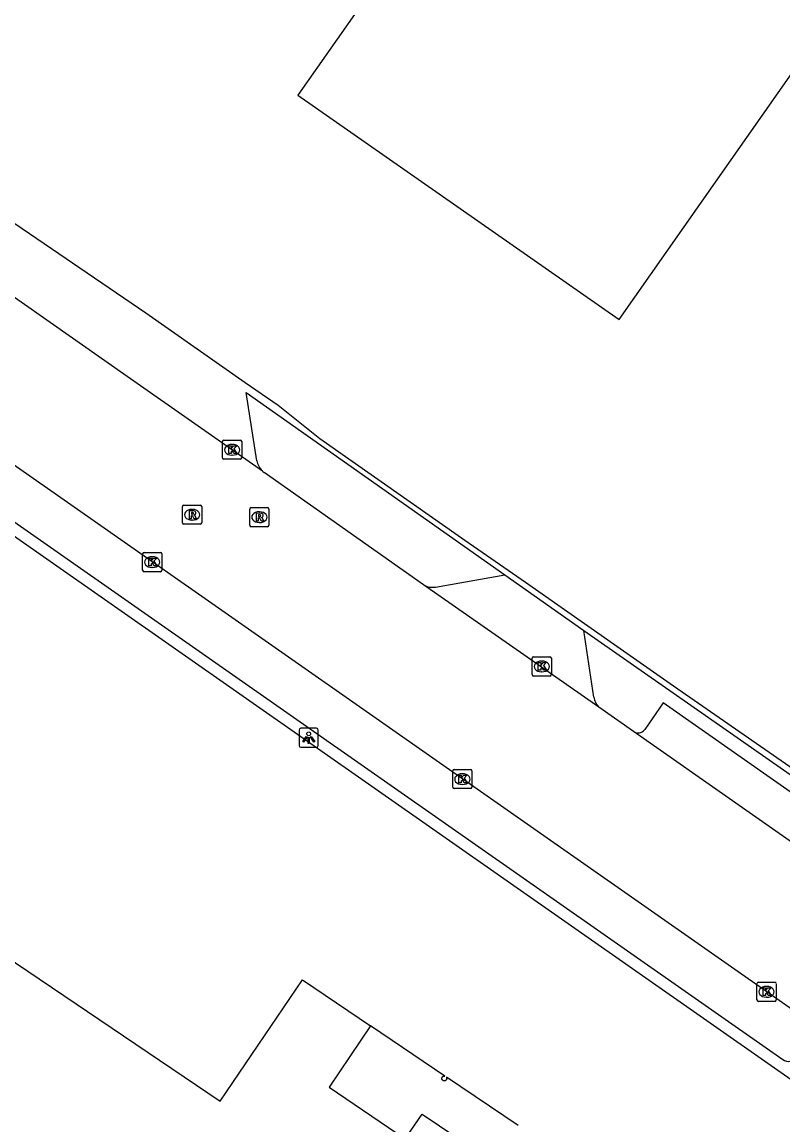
# Model space of a CAD drawing. Extents: x 155018 to 156648, y 383980 to 385733.
# Drawn here: x 155156.9 to 155196.5, y 384931.8 to 384989.3 of the extents above; entities that cross this region are included whole.
import ezdxf

# ---------------------------------------------------------------- set-up
doc = ezdxf.new("R2010")
doc.units = 0
for name, color, linetype in [('IMGEO_Kolk', 7, 'Continuous'), ('IMGEO_Lichtpunt', 7, 'Continuous'), ('IMGEO_Pand', 7, 'Continuous'), ('IMGEO_Pand_overbouw', 7, 'Continuous'), ('IMGEO_Rijbaan_lokaal_gesloten', 7, 'Continuous'), ('IMGEO_Rijbaan_lokaal_open', 7, 'Continuous'), ('IMGEO_Rioolput', 7, 'Continuous'), ('IMGEO_Voetpad_open', 7, 'Continuous')]:
    doc.layers.add(name, color=color, linetype=linetype)

msp = doc.modelspace()

# ---------------------------------------------------------------- linework, layer by layer
at = {"layer": 'IMGEO_Kolk'}
for p, q in [((155167.316, 384966.58), (155167.316, 384967.432)), ((155167.391, 384967.506), (155168.243, 384967.506)), ((155168.317, 384967.432), (155168.317, 384966.58)), ((155167.804, 384967.286), (155167.829, 384967.286)), ((155168.243, 384966.506), (155167.391, 384966.506)), ((155167.827, 384966.726), (155167.802, 384966.726)), ((155163.148, 384960.714), (155163.148, 384961.566)), ((155163.223, 384961.64), (155164.075, 384961.64)), ((155163.636, 384961.42), (155163.661, 384961.42)), ((155164.149, 384961.566), (155164.149, 384960.714)), ((155164.075, 384960.64), (155163.223, 384960.64)), ((155163.659, 384960.86), (155163.634, 384960.86)), ((155183.468, 384955.268), (155183.468, 384956.12)), ((155183.543, 384956.194), (155184.395, 384956.194)), ((155183.956, 384955.974), (155183.981, 384955.974)), ((155184.469, 384956.12), (155184.469, 384955.268)), ((155183.979, 384955.414), (155183.954, 384955.414)), ((155184.395, 384955.194), (155183.543, 384955.194)), ((155179.325, 384949.389), (155179.325, 384950.241)), ((155179.4, 384950.315), (155180.252, 384950.315)), ((155180.326, 384950.241), (155180.326, 384949.389)), ((155179.813, 384950.095), (155179.838, 384950.095)), ((155180.252, 384949.315), (155179.4, 384949.315)), ((155179.836, 384949.535), (155179.811, 384949.535)), ((155195.191, 384938.282), (155195.191, 384939.134)), ((155195.266, 384939.208), (155196.118, 384939.208)), ((155195.679, 384938.988), (155195.704, 384938.988)), ((155196.192, 384939.134), (155196.192, 384938.282)), ((155196.118, 384938.208), (155195.266, 384938.208)), ((155195.702, 384938.428), (155195.677, 384938.428))]:
    msp.add_line(p, q, dxfattribs=at)
for points in [[(155167.316, 384966.58), (155167.316, 384967.432)], [(155167.391, 384967.506), (155168.243, 384967.506)], [(155168.317, 384967.432), (155168.317, 384966.58)], [(155167.637, 384967.206), (155167.76, 384967.206), (155167.76, 384967.055), (155167.89, 384967.206), (155168.054, 384967.206), (155167.908, 384967.055), (155168.061, 384966.806), (155167.909, 384966.806), (155167.824, 384966.97), (155167.76, 384966.903), (155167.76, 384966.806), (155167.637, 384966.806), (155167.637, 384967.206)], [(155168.243, 384966.506), (155167.391, 384966.506)], [(155163.148, 384960.714), (155163.148, 384961.566)], [(155163.223, 384961.64), (155164.075, 384961.64)], [(155163.469, 384961.34), (155163.592, 384961.34), (155163.592, 384961.189), (155163.722, 384961.34), (155163.886, 384961.34), (155163.74, 384961.189), (155163.893, 384960.94), (155163.741, 384960.94), (155163.656, 384961.104), (155163.592, 384961.037), (155163.592, 384960.94), (155163.469, 384960.94), (155163.469, 384961.34)], [(155164.149, 384961.566), (155164.149, 384960.714)], [(155164.075, 384960.64), (155163.223, 384960.64)], [(155183.468, 384955.268), (155183.468, 384956.12)], [(155183.543, 384956.194), (155184.395, 384956.194)], [(155184.469, 384956.12), (155184.469, 384955.268)], [(155183.789, 384955.894), (155183.912, 384955.894), (155183.912, 384955.743), (155184.042, 384955.894), (155184.206, 384955.894), (155184.06, 384955.743), (155184.213, 384955.494), (155184.061, 384955.494), (155183.976, 384955.658), (155183.912, 384955.591), (155183.912, 384955.494), (155183.789, 384955.494), (155183.789, 384955.894)], [(155184.395, 384955.194), (155183.543, 384955.194)], [(155179.325, 384949.389), (155179.325, 384950.241)], [(155179.4, 384950.315), (155180.252, 384950.315)], [(155180.326, 384950.241), (155180.326, 384949.389)], [(155179.646, 384950.015), (155179.769, 384950.015), (155179.769, 384949.864), (155179.899, 384950.015), (155180.063, 384950.015), (155179.917, 384949.864), (155180.07, 384949.615), (155179.918, 384949.615), (155179.833, 384949.779), (155179.769, 384949.712), (155179.769, 384949.615), (155179.646, 384949.615), (155179.646, 384950.015)], [(155180.252, 384949.315), (155179.4, 384949.315)], [(155195.191, 384938.282), (155195.191, 384939.134)], [(155195.266, 384939.208), (155196.118, 384939.208)], [(155195.512, 384938.908), (155195.635, 384938.908), (155195.635, 384938.757), (155195.765, 384938.908), (155195.929, 384938.908), (155195.783, 384938.757), (155195.936, 384938.508), (155195.784, 384938.508), (155195.699, 384938.672), (155195.635, 384938.605), (155195.635, 384938.508), (155195.512, 384938.508), (155195.512, 384938.908)], [(155196.192, 384939.134), (155196.192, 384938.282)], [(155196.118, 384938.208), (155195.266, 384938.208)]]:
    msp.add_lwpolyline(points, dxfattribs=at)
for centre, start, end in [((155167.393, 384967.43), 91.55205, 178.44795), ((155167.393, 384967.43), 91.55205, 178.44795), ((155168.241, 384967.43), 1.55205, 88.44795), ((155168.241, 384967.43), 1.55205, 88.44795), ((155167.393, 384966.582), 181.55205, 268.44795), ((155167.393, 384966.582), 181.55205, 268.44795), ((155168.241, 384966.582), 271.55205, 358.44795), ((155168.241, 384966.582), 271.55205, 358.44795), ((155163.225, 384961.564), 91.55205, 178.44795), ((155163.225, 384961.564), 91.55205, 178.44795), ((155164.073, 384961.564), 1.55205, 88.44795), ((155164.073, 384961.564), 1.55205, 88.44795), ((155163.225, 384960.716), 181.55205, 268.44795), ((155163.225, 384960.716), 181.55205, 268.44795), ((155164.073, 384960.716), 271.55205, 358.44795), ((155164.073, 384960.716), 271.55205, 358.44795), ((155183.545, 384956.118), 91.55205, 178.44795), ((155183.545, 384956.118), 91.55205, 178.44795), ((155184.393, 384956.118), 1.55205, 88.44795), ((155184.393, 384956.118), 1.55205, 88.44795), ((155183.545, 384955.27), 181.55205, 268.44795), ((155183.545, 384955.27), 181.55205, 268.44795), ((155184.393, 384955.27), 271.55205, 358.44795), ((155184.393, 384955.27), 271.55205, 358.44795), ((155179.402, 384950.239), 91.55205, 178.44795), ((155179.402, 384950.239), 91.55205, 178.44795), ((155180.25, 384950.239), 1.55205, 88.44795), ((155180.25, 384950.239), 1.55205, 88.44795), ((155179.402, 384949.391), 181.55205, 268.44795), ((155179.402, 384949.391), 181.55205, 268.44795), ((155180.25, 384949.391), 271.55205, 358.44795), ((155180.25, 384949.391), 271.55205, 358.44795), ((155195.268, 384939.132), 91.55205, 178.44795), ((155195.268, 384939.132), 91.55205, 178.44795), ((155196.116, 384939.132), 1.55205, 88.44795), ((155196.116, 384939.132), 1.55205, 88.44795), ((155195.268, 384938.284), 181.55205, 268.44795), ((155195.268, 384938.284), 181.55205, 268.44795), ((155196.116, 384938.284), 271.55205, 358.44795), ((155196.116, 384938.284), 271.55205, 358.44795)]:
    msp.add_arc(centre, 0.0765, start, end, dxfattribs=at)
for centre, major_axis, ratio, start_param, end_param in [((155167.803, 384967.006), (-0.387, 0.002), 0.722429, 4.712389, 7.853982), ((155167.828, 384967.006), (-0.39, 0.002), 0.717154, 1.570796, 4.712389), ((155163.635, 384961.14), (-0.387, 0.002), 0.722429, 4.712389, 7.853982), ((155163.66, 384961.14), (-0.39, 0.002), 0.717154, 1.570796, 4.712389), ((155183.955, 384955.694), (-0.387, 0.002), 0.722429, 4.712389, 7.853982), ((155183.98, 384955.694), (-0.39, 0.002), 0.717154, 1.570796, 4.712389), ((155179.812, 384949.815), (-0.387, 0.002), 0.722429, 4.712389, 7.853982), ((155179.837, 384949.815), (-0.39, 0.002), 0.717154, 1.570796, 4.712389), ((155195.678, 384938.708), (-0.387, 0.002), 0.722429, 4.712389, 7.853982), ((155195.703, 384938.708), (-0.39, 0.002), 0.717154, 1.570796, 4.712389)]:
    msp.add_ellipse(centre, major_axis=major_axis, ratio=ratio, start_param=start_param, end_param=end_param, dxfattribs=at)
at = {"layer": 'IMGEO_Lichtpunt'}
for p, q in [((155172.214, 384952.47), (155171.406, 384952.47)), ((155172.214, 384952.47), (155171.406, 384952.47)), ((155171.312, 384952.375), (155171.312, 384951.568)), ((155171.312, 384952.375), (155171.312, 384951.568)), ((155172.308, 384951.568), (155172.308, 384952.375)), ((155172.308, 384951.568), (155172.308, 384952.375)), ((155171.406, 384951.474), (155172.214, 384951.474)), ((155171.406, 384951.474), (155172.214, 384951.474))]:
    msp.add_line(p, q, dxfattribs=at)
for points in [[(155171.686, 384952.039), (155171.725, 384952.011), (155171.537, 384951.749), (155171.499, 384951.776), (155171.686, 384952.039)], [(155171.788, 384951.991), (155171.835, 384951.991), (155171.835, 384951.669), (155171.788, 384951.669), (155171.788, 384951.991)], [(155171.898, 384952.011), (155171.936, 384952.038), (155172.123, 384951.776), (155172.084, 384951.748), (155171.898, 384952.011)]]:
    msp.add_lwpolyline(points, dxfattribs=at)
msp.add_circle((155171.811, 384952.173), 0.0994, dxfattribs=at)
for centre, start, end in [((155171.406, 384952.375), 90, 180), ((155171.406, 384952.375), 90, 180), ((155172.214, 384952.375), 0, 90), ((155172.214, 384952.375), 0, 90), ((155171.406, 384951.568), 180, 270), ((155171.406, 384951.568), 180, 270), ((155172.214, 384951.568), 270, 0), ((155172.214, 384951.568), 270, 360)]:
    msp.add_arc(centre, 0.0946, start, end, dxfattribs=at)
at = {"layer": 'IMGEO_Pand'}
for points in [[(155155.032, 385031.909), (155138.546, 385008.43), (155150.587, 385000), (155163.454, 384990.991), (155169.751, 385000), (155172.658, 385004.159), (155178.609, 385000), (155180.482, 384998.691), (155171.241, 384985.516), (155188.007, 384973.803), (155206.355, 385000), (155219.209, 385018.36), (155202.837, 385029.825)], [(155059.424, 384917.182), (155100.779, 384978.305), (155103.338, 384982.088), (155103.58, 384982.446), (155104.089, 384982.105), (155103.849, 384981.73), (155103.52, 384981.95), (155102.903, 384981.019), (155108.594, 384977.203), (155109.424, 384978.47), (155112.962, 384976.062), (155110.037, 384971.641), (155167.202, 384933.006), (155171.49, 384939.329), (155175.039, 384936.926), (155172.878, 384933.731), (155176.85, 384931.037)], [(155176.85, 384931.037), (155177.728, 384932.321), (155185.065, 384927.38)]]:
    msp.add_lwpolyline(points, dxfattribs=at)
at = {"layer": 'IMGEO_Pand_overbouw'}
msp.add_lwpolyline([(155182.735, 384931.726), (155178.995, 384934.249), (155179, 384934.239), (155179.004, 384934.229), (155179.007, 384934.218), (155179.009, 384934.207), (155179.01, 384934.196), (155179.011, 384934.185), (155179.01, 384934.174), (155179.009, 384934.163), (155179.006, 384934.152), (155179.003, 384934.142), (155178.998, 384934.132), (155178.993, 384934.122), (155178.987, 384934.113), (155178.981, 384934.104), (155178.973, 384934.096), (155178.965, 384934.088), (155178.956, 384934.081), (155178.947, 384934.075), (155178.937, 384934.07), (155178.927, 384934.066), (155178.916, 384934.063), (155178.906, 384934.06), (155178.895, 384934.058), (155178.884, 384934.058), (155178.873, 384934.059), (155178.862, 384934.06), (155178.851, 384934.063), (155178.84, 384934.066), (155178.83, 384934.071), (155178.82, 384934.076), (155178.811, 384934.082), (155178.802, 384934.089), (155178.794, 384934.097), (155178.787, 384934.105), (155178.78, 384934.114), (155178.774, 384934.123), (155178.769, 384934.133), (155178.765, 384934.144), (155178.762, 384934.154), (155178.759, 384934.165), (155178.758, 384934.176), (155178.758, 384934.187), (155178.758, 384934.198), (155178.76, 384934.209), (155178.762, 384934.22), (155178.766, 384934.231), (155178.77, 384934.241), (155178.776, 384934.251), (155178.782, 384934.26), (155178.788, 384934.269), (155178.796, 384934.277), (155178.804, 384934.285), (155178.813, 384934.291), (155178.823, 384934.297), (155178.833, 384934.302), (155178.843, 384934.307), (155178.853, 384934.31), (155178.864, 384934.312), (155178.875, 384934.314), (155178.887, 384934.314), (155178.898, 384934.313), (155178.909, 384934.312), (155175.039, 384936.926), (155172.878, 384933.731), (155176.85, 384931.037), (155177.728, 384932.321), (155185.065, 384927.38)], dxfattribs=at)
at = {"layer": 'IMGEO_Rijbaan_lokaal_gesloten'}
for points in [[(155124.695, 384988.43), (155198.603, 384936.694)], [(155169.394, 384965.893), (155162.523, 384970.703), (155152.428, 384977.771)], [(155177.806, 384959.95), (155169.493, 384965.81)], [(155186.937, 384953.575), (155177.806, 384959.95)], [(155188.751, 384952.292), (155186.937, 384953.575)], [(155199.781, 384944.58), (155188.751, 384952.292)]]:
    msp.add_lwpolyline(points, dxfattribs=at)
msp.add_arc((155170.077, 384966.607), 0.988, 226.27661, 233.77154, dxfattribs=at)
at = {"layer": 'IMGEO_Rijbaan_lokaal_open'}
for points in [[(155247.243, 384915.217), (155232.066, 384925.988), (155227.994, 384928.878), (155223.854, 384931.752), (155220.046, 384934.396), (155190.84, 384954.671), (155188.926, 384956.009), (155183.117, 384960.07), (155179.962, 384962.275), (155172.387, 384967.57), (155170.211, 384969.308), (155168.502, 384970.505), (155163.313, 384974.139), (155155.317, 384979.582), (155155.096, 384979.41)], [(155169.113, 384966.434), (155168.55, 384969.993), (155182.033, 384960.484)], [(155178.42, 384959.84), (155182.033, 384960.484)], [(155182.033, 384960.484), (155186.169, 384957.572)], [(155186.169, 384957.572), (155220.565, 384933.534)], [(155186.682, 384954.089), (155186.169, 384957.572)]]:
    msp.add_lwpolyline(points, dxfattribs=at)
for centre, radius, start, end in [((155170.05, 384966.577), 0.948, 188.68456, 226.21094), ((155178.261, 384960.723), 0.898, 239.50889, 280.17718), ((155187.744, 384954.296), 1.082, 191.01091, 221.76194)]:
    msp.add_arc(centre, radius, start, end, dxfattribs=at)
at = {"layer": 'IMGEO_Rioolput'}
for p, q in [((155165.231, 384963.188), (155165.231, 384964.04)), ((155165.306, 384964.114), (155166.158, 384964.114)), ((155166.232, 384964.04), (155166.232, 384963.188)), ((155168.814, 384963.986), (155169.666, 384963.986)), ((155165.719, 384963.894), (155165.744, 384963.894)), ((155168.739, 384963.06), (155168.739, 384963.912)), ((155169.227, 384963.766), (155169.252, 384963.766)), ((155169.74, 384963.912), (155169.74, 384963.06)), ((155166.158, 384963.114), (155165.306, 384963.114)), ((155165.742, 384963.334), (155165.717, 384963.334)), ((155169.666, 384962.986), (155168.814, 384962.986)), ((155169.25, 384963.206), (155169.225, 384963.206))]:
    msp.add_line(p, q, dxfattribs=at)
for points in [[(155165.231, 384963.188), (155165.231, 384964.04)], [(155165.306, 384964.114), (155166.158, 384964.114)], [(155166.232, 384964.04), (155166.232, 384963.188)], [(155168.814, 384963.986), (155169.666, 384963.986)], [(155165.82, 384963.812), (155165.568, 384963.814), (155165.568, 384963.414)], [(155165.568, 384963.414), (155165.692, 384963.414), (155165.692, 384963.576), (155165.703, 384963.576)], [(155165.746, 384963.733), (155165.692, 384963.733), (155165.692, 384963.652)], [(155165.692, 384963.652), (155165.744, 384963.652)], [(155165.75, 384963.547), (155165.821, 384963.414), (155165.961, 384963.414), (155165.896, 384963.54)], [(155168.739, 384963.06), (155168.739, 384963.912)], [(155169.328, 384963.684), (155169.076, 384963.686), (155169.076, 384963.286)], [(155169.076, 384963.286), (155169.2, 384963.286), (155169.2, 384963.448), (155169.211, 384963.448)], [(155169.254, 384963.605), (155169.2, 384963.605), (155169.2, 384963.524)], [(155169.2, 384963.524), (155169.252, 384963.524)], [(155169.258, 384963.419), (155169.329, 384963.286), (155169.469, 384963.286), (155169.404, 384963.412)], [(155169.74, 384963.912), (155169.74, 384963.06)], [(155166.158, 384963.114), (155165.306, 384963.114)], [(155169.666, 384962.986), (155168.814, 384962.986)]]:
    msp.add_lwpolyline(points, dxfattribs=at)
for centre, radius, start, end in [((155165.308, 384964.038), 0.0765, 91.55205, 178.44795), ((155165.308, 384964.038), 0.0765, 91.55205, 178.44795), ((155166.156, 384964.038), 0.0765, 1.55205, 88.44795), ((155166.156, 384964.038), 0.0765, 1.55205, 88.44795), ((155168.816, 384963.91), 0.0765, 91.55205, 178.44795), ((155168.816, 384963.91), 0.0765, 91.55205, 178.44795), ((155169.664, 384963.91), 0.0765, 1.55205, 88.44795), ((155169.664, 384963.91), 0.0765, 1.55205, 88.44795), ((155165.702, 384963.523), 0.0533, 26.02933, 88.69889), ((155165.728, 384963.841), 0.19, 274.7715, 282.96867), ((155165.752, 384963.637), 0.0964, 77.00612, 93.18647), ((155165.766, 384963.694), 0.0378, 276.66336, 79.67722), ((155165.819, 384963.702), 0.109, 350.36119, 89.41601), ((155165.817, 384963.702), 0.112, 277.58423, 350.98172), ((155165.801, 384963.487), 0.108, 29.51342, 73.79051), ((155169.21, 384963.395), 0.0533, 26.02933, 88.69889), ((155169.236, 384963.713), 0.19, 274.7715, 282.96867), ((155169.26, 384963.509), 0.0964, 77.00612, 93.18647), ((155169.274, 384963.566), 0.0378, 276.66336, 79.67722), ((155169.327, 384963.574), 0.109, 350.36119, 89.41601), ((155169.325, 384963.574), 0.112, 277.58423, 350.98172), ((155169.309, 384963.359), 0.108, 29.51342, 73.79051), ((155165.308, 384963.19), 0.0765, 181.55205, 268.44795), ((155165.308, 384963.19), 0.0765, 181.55205, 268.44795), ((155166.156, 384963.19), 0.0765, 271.55205, 358.44795), ((155166.156, 384963.19), 0.0765, 271.55205, 358.44795), ((155168.816, 384963.062), 0.0765, 181.55205, 268.44795), ((155168.816, 384963.062), 0.0765, 181.55205, 268.44795), ((155169.664, 384963.062), 0.0765, 271.55205, 358.44795), ((155169.664, 384963.062), 0.0765, 271.55205, 358.44795)]:
    msp.add_arc(centre, radius, start, end, dxfattribs=at)
for centre, major_axis, ratio, start_param, end_param in [((155165.718, 384963.614), (-0.387, 0.002), 0.722429, 4.712389, 7.853982), ((155165.743, 384963.614), (-0.39, 0.002), 0.717154, 1.570796, 4.712389), ((155169.226, 384963.486), (-0.387, 0.002), 0.722429, 4.712389, 7.853982), ((155169.251, 384963.486), (-0.39, 0.002), 0.717154, 1.570796, 4.712389)]:
    msp.add_ellipse(centre, major_axis=major_axis, ratio=ratio, start_param=start_param, end_param=end_param, dxfattribs=at)
at = {"layer": 'IMGEO_Voetpad_open'}
for points in [[(155216.589, 384920.387), (155102.876, 385000), (155101.196, 385001.176)], [(155124.083, 384985.887), (155124.518, 384985.577), (155196.547, 384935.173)], [(155215.271, 384934.284), (155216.232, 384935.608), (155190.301, 384953.787), (155189.337, 384952.394)]]:
    msp.add_lwpolyline(points, dxfattribs=at)
for centre, radius, start, end in [((155188.987, 384952.671), 0.447, 238.11885, 321.62927), ((155196.825, 384935.534), 0.456, 232.42874, 332.25445)]:
    msp.add_arc(centre, radius, start, end, dxfattribs=at)

doc.saveas('drawing.dxf')
